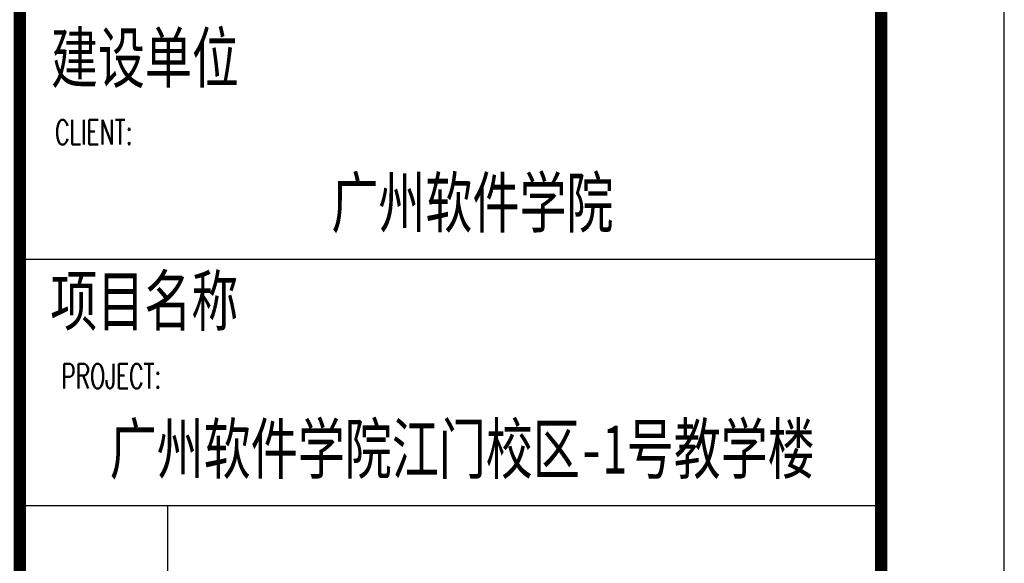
# Model space of a CAD drawing. Extents: x 1779708 to 7299578, y -1121471 to 88434.
# Tile 935 of 1056: x 6946179 to 6946979, y -941700 to -941258. Entities that reach past the tile are written whole.
import ezdxf

# ---------------------------------------------------------------- set-up
doc = ezdxf.new("R2010")
doc.units = 0
doc.header["$LTSCALE"] = 1000
doc.header["$MEASUREMENT"] = 0
for name, color, linetype in [('PUB_TITLE', 4, 'CONTINUOUS'), ('可见线', 6, 'CONTINUOUS'), ('通-图框－文字', 4, 'CONTINUOUS')]:
    doc.layers.add(name, color=color, linetype=linetype)
doc.styles.add('dim_font', font='SIMPLEX.shx', dxfattribs={"width": 0.8})
doc.styles.add('仿宋', font='txt', dxfattribs={"width": 0.7})

# ---------------------------------------------------------------- blocks, each defined once
blk = doc.blocks.new('A$C3D8761CE')
at = {"layer": 'PUB_TITLE'}
for p, q in [((83100, 17600), (76100, 17600)), ((83100, 17600), (76100, 17600)), ((83100, 17600), (76100, 17600)), ((76100, 15600), (83100, 15600))]:
    blk.add_line(p, q, dxfattribs=at)
blk.add_lwpolyline([(0, 0), (84100, 0), (84100, 59400), (0, 59400)], close=True, dxfattribs=at)
at = {"layer": 'PUB_TITLE', "const_width": 100}
blk.add_lwpolyline([(2500, 1000), (83100, 1000), (83100, 58400), (2500, 58400)], close=True, dxfattribs=at)
blk.add_lwpolyline([(76100, 58400), (76100, 1000)], dxfattribs=at)
at = {"layer": 'PUB_TITLE'}
blk.add_lwpolyline([(77300, 15600), (77300, 10000)], dxfattribs=at)
at = {"layer": '通-图框－文字', "style": '仿宋', "width": 0.7}
for s, p in [('建设单位', (76353.7, 19036.7)), ('广州软件学院', (78632.6, 17860.7)), ('项目名称', (76349, 17063.4)), ('广州软件学院江门校区-1号教学楼', (76831.5, 15860.7))]:
    blk.add_text(s, height=400, dxfattribs=at).set_placement(p)
at = {"layer": '通-图框－文字', "color": 4, "style": 'dim_font', "width": 0.65}
for s, p in [('CLIENT:', (76387.2, 18532.8)), ('PROJECT:', (76437.8, 16551.7))]:
    blk.add_text(s, height=200, dxfattribs=at).set_placement(p)

msp = doc.modelspace()

# ---------------------------------------------------------------- block references
at = {"layer": '可见线', "xscale": 0.1000000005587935, "yscale": 0.1000000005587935, "zscale": 0.1000000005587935}
msp.add_blockref('A$C3D8761CE', (6938569.17, -943212.85), dxfattribs=at)

doc.saveas('drawing.dxf')
